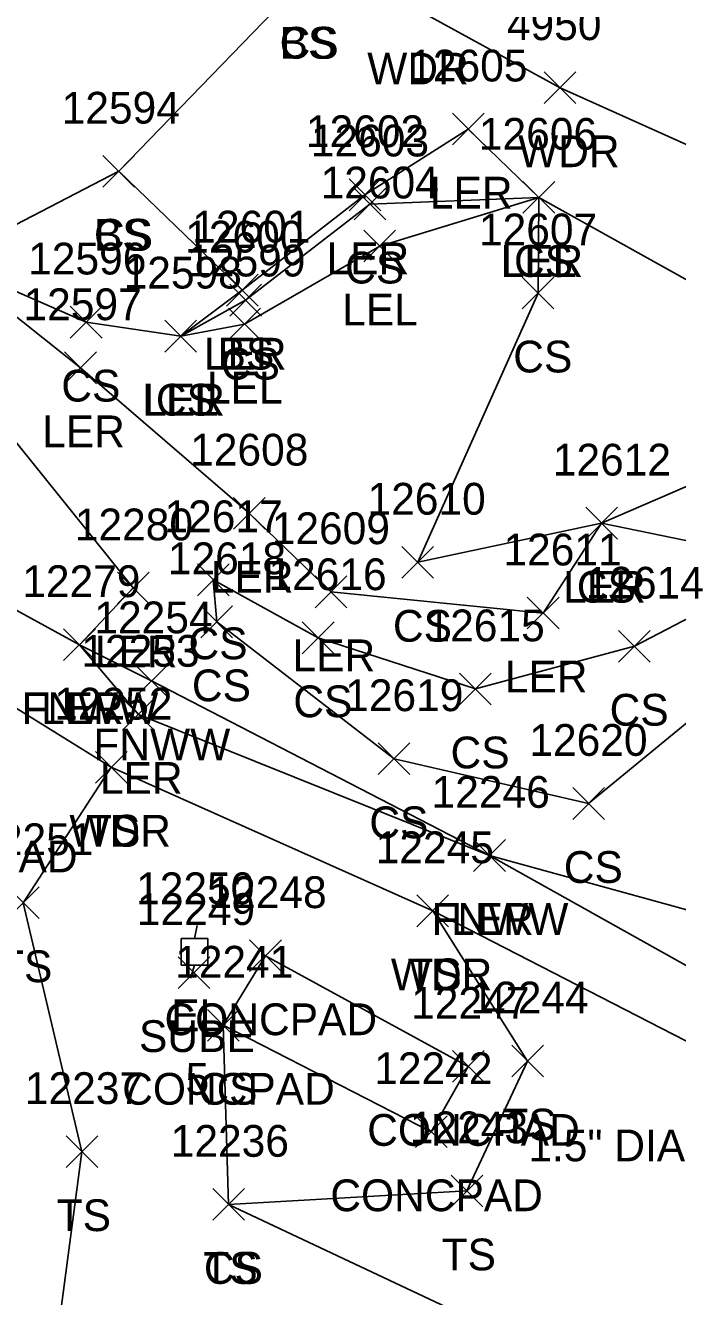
# Model space of a CAD drawing. Extents: x 1462089 to 1464015, y 730534 to 736144.
# Drawn here: x 1462437.7 to 1462478.7, y 731607.6 to 731687.6 of the extents above; entities that cross this region are included whole.
import ezdxf

# ---------------------------------------------------------------- set-up
doc = ezdxf.new("R2010")
doc.units = 0
for name, color, linetype in [('L_A', 7, 'Continuous'), ('L_I', 7, 'Continuous'), ('L_TIC', 7, 'Continuous'), ('LARO', 7, 'Continuous'), ('LAWA', 7, 'Continuous'), ('LELB', 7, 'Continuous'), ('LFNC', 7, 'Continuous'), ('LS', 7, 'Continuous'), ('M_C', 7, 'Continuous'), ('U_A', 7, 'Continuous'), ('U_C', 7, 'Continuous'), ('U_I', 7, 'Continuous'), ('U_TIC', 7, 'Continuous'), ('UEPT', 7, 'Continuous')]:
    doc.layers.add(name, color=color, linetype=linetype)

msp = doc.modelspace()

# ---------------------------------------------------------------- linework, layer by layer
at = {"layer": 'L_TIC'}
for points in [[(1462470.295, 731682.685), (1462472.295, 731684.685)], [(1462472.295, 731682.685), (1462470.295, 731684.685)], [(1462464.523, 731680.082), (1462466.523, 731682.082)], [(1462466.523, 731680.082), (1462464.523, 731682.082)], [(1462442.527, 731677.427), (1462444.527, 731679.427)], [(1462444.527, 731677.427), (1462442.527, 731679.427)], [(1462442.527, 731677.427), (1462444.527, 731679.427)], [(1462444.527, 731677.427), (1462442.527, 731679.427)], [(1462458.021, 731675.946), (1462460.021, 731677.946)], [(1462460.021, 731675.946), (1462458.021, 731677.946)], [(1462468.958, 731675.781), (1462470.958, 731677.781)], [(1462470.958, 731675.781), (1462468.958, 731677.781)], [(1462468.958, 731675.781), (1462470.958, 731677.781)], [(1462470.958, 731675.781), (1462468.958, 731677.781)], [(1462468.958, 731675.781), (1462470.958, 731677.781)], [(1462470.958, 731675.781), (1462468.958, 731677.781)], [(1462458.334, 731675.362), (1462460.334, 731677.362)], [(1462460.334, 731675.362), (1462458.334, 731677.362)], [(1462458.946, 731672.718), (1462460.946, 731674.718)], [(1462460.946, 731672.718), (1462458.946, 731674.718)], [(1462450.303, 731669.942), (1462452.303, 731671.942)], [(1462452.303, 731669.942), (1462450.303, 731671.942)], [(1462450.303, 731669.942), (1462452.303, 731671.942)], [(1462452.303, 731669.942), (1462450.303, 731671.942)], [(1462450.512, 731669.31), (1462452.512, 731671.31)], [(1462452.512, 731669.31), (1462450.512, 731671.31)], [(1462468.909, 731669.762), (1462470.909, 731671.762)], [(1462470.909, 731669.762), (1462468.909, 731671.762)], [(1462440.475, 731667.93), (1462442.475, 731669.93)], [(1462442.475, 731667.93), (1462440.475, 731669.93)], [(1462450.44, 731667.805), (1462452.44, 731669.805)], [(1462452.44, 731667.805), (1462450.44, 731669.805)], [(1462446.424, 731667.046), (1462448.424, 731669.046)], [(1462448.424, 731667.046), (1462446.424, 731669.046)], [(1462446.424, 731667.046), (1462448.424, 731669.046)], [(1462448.424, 731667.046), (1462446.424, 731669.046)], [(1462446.424, 731667.046), (1462448.424, 731669.046)], [(1462448.424, 731667.046), (1462446.424, 731669.046)], [(1462440.125, 731665.053), (1462442.125, 731667.053)], [(1462442.125, 731665.053), (1462440.125, 731667.053)], [(1462450.738, 731655.899), (1462452.738, 731657.899)], [(1462452.738, 731655.899), (1462450.738, 731657.899)], [(1462472.908, 731655.27), (1462474.908, 731657.27)], [(1462474.908, 731655.27), (1462472.908, 731657.27)], [(1462472.908, 731655.27), (1462474.908, 731657.27)], [(1462474.908, 731655.27), (1462472.908, 731657.27)], [(1462461.339, 731652.809), (1462463.339, 731654.809)], [(1462463.339, 731652.809), (1462461.339, 731654.809)], [(1462448.477, 731651.705), (1462450.477, 731653.705)], [(1462450.477, 731651.705), (1462448.477, 731653.705)], [(1462443.441, 731651.191), (1462445.441, 731653.191)], [(1462445.441, 731651.191), (1462443.441, 731653.191)], [(1462455.879, 731650.951), (1462457.879, 731652.951)], [(1462457.879, 731650.951), (1462455.879, 731652.951)], [(1462469.235, 731649.613), (1462471.235, 731651.613)], [(1462471.235, 731649.613), (1462469.235, 731651.613)], [(1462448.69, 731649.06), (1462450.69, 731651.06)], [(1462450.69, 731649.06), (1462448.69, 731651.06)], [(1462455.073, 731648.056), (1462457.073, 731650.056)], [(1462457.073, 731648.056), (1462455.073, 731650.056)], [(1462440.056, 731647.619), (1462442.056, 731649.619)], [(1462442.056, 731647.619), (1462440.056, 731649.619)], [(1462440.056, 731647.619), (1462442.056, 731649.619)], [(1462442.056, 731647.619), (1462440.056, 731649.619)], [(1462474.973, 731647.523), (1462476.973, 731649.523)], [(1462476.973, 731647.523), (1462474.973, 731649.523)], [(1462444.585, 731645.339), (1462446.585, 731647.339)], [(1462446.585, 731645.339), (1462444.585, 731647.339)], [(1462464.965, 731644.835), (1462466.965, 731646.835)], [(1462466.965, 731644.835), (1462464.965, 731646.835)], [(1462443.766, 731643.234), (1462445.766, 731645.234)], [(1462445.766, 731643.234), (1462443.766, 731645.234)], [(1462442.061, 731639.907), (1462444.061, 731641.907)], [(1462444.061, 731639.907), (1462442.061, 731641.907)], [(1462442.061, 731639.907), (1462444.061, 731641.907)], [(1462444.061, 731639.907), (1462442.061, 731641.907)], [(1462459.853, 731640.439), (1462461.853, 731642.439)], [(1462461.853, 731640.439), (1462459.853, 731642.439)], [(1462472.09, 731637.624), (1462474.09, 731639.624)], [(1462474.09, 731637.624), (1462472.09, 731639.624)], [(1462465.858, 731634.352), (1462467.858, 731636.352)], [(1462467.858, 731634.352), (1462465.858, 731636.352)], [(1462465.858, 731634.352), (1462467.858, 731636.352)], [(1462467.858, 731634.352), (1462465.858, 731636.352)], [(1462436.524, 731631.374), (1462438.524, 731633.374)], [(1462438.524, 731631.374), (1462436.524, 731633.374)], [(1462462.284, 731630.864), (1462464.284, 731632.864)], [(1462464.284, 731630.864), (1462462.284, 731632.864)], [(1462462.284, 731630.864), (1462464.284, 731632.864)], [(1462464.284, 731630.864), (1462462.284, 731632.864)], [(1462451.763, 731628.038), (1462453.763, 731630.038)], [(1462453.763, 731628.038), (1462451.763, 731630.038)], [(1462451.763, 731628.038), (1462453.763, 731630.038)], [(1462453.763, 731628.038), (1462451.763, 731630.038)], [(1462449.102, 731623.659), (1462451.102, 731625.659)], [(1462451.102, 731623.659), (1462449.102, 731625.659)], [(1462449.102, 731623.659), (1462451.102, 731625.659)], [(1462451.102, 731623.659), (1462449.102, 731625.659)], [(1462449.102, 731623.659), (1462451.102, 731625.659)], [(1462451.102, 731623.659), (1462449.102, 731625.659)], [(1462468.252, 731621.408), (1462470.252, 731623.408)], [(1462470.252, 731621.408), (1462468.252, 731623.408)], [(1462464.518, 731621.072), (1462466.518, 731623.072)], [(1462466.518, 731621.072), (1462464.518, 731623.072)], [(1462462.195, 731616.956), (1462464.195, 731618.956)], [(1462464.195, 731616.956), (1462462.195, 731618.956)], [(1462440.213, 731615.703), (1462442.213, 731617.703)], [(1462442.213, 731615.703), (1462440.213, 731617.703)], [(1462464.435, 731613.232), (1462466.435, 731615.232)], [(1462466.435, 731613.232), (1462464.435, 731615.232)], [(1462449.444, 731612.383), (1462451.444, 731614.383)], [(1462451.444, 731612.383), (1462449.444, 731614.383)], [(1462449.444, 731612.383), (1462451.444, 731614.383)], [(1462451.444, 731612.383), (1462449.444, 731614.383)]]:
    msp.add_lwpolyline(points, dxfattribs=at)
at = {"layer": 'LARO'}
for points in [[(1462447.424, 731668.046), (1462451.303, 731670.942), (1462459.021, 731676.946), (1462465.523, 731681.082), (1462469.958, 731676.781)], [(1462531.429, 731612.297), (1462506.669, 731620.754), (1462488.794, 731629.315), (1462466.858, 731635.352), (1462444.766, 731644.234), (1462441.056, 731648.619), (1462444.441, 731652.191), (1462428.639, 731671.832), (1462423.479, 731679.306)], [(1462447.424, 731668.046), (1462451.44, 731668.805), (1462459.946, 731673.718), (1462469.958, 731676.781), (1462492.399, 731664.265), (1462497.273, 731662.923), (1462503.154, 731653.707), (1462512.101, 731642.927)], [(1462432.638, 731672.782), (1462441.125, 731666.053), (1462451.738, 731656.899), (1462456.879, 731651.951), (1462470.235, 731650.613), (1462473.908, 731656.27), (1462492.399, 731664.265)]]:
    msp.add_lwpolyline(points, dxfattribs=at)
at = {"layer": 'LAWA'}
for points in [[(1462353.486, 731759.008), (1462368.091, 731753.052), (1462369.061, 731740.918), (1462384.402, 731732.963), (1462402.803, 731736.533), (1462419.775, 731723.669), (1462429.629, 731717.395), (1462437.688, 731715.11), (1462449.892, 731706.469), (1462461.801, 731688.892), (1462471.295, 731683.685), (1462488.007, 731676.157), (1462499.088, 731668.041), (1462511.531, 731650.799), (1462524.054, 731638.685), (1462541.013, 731619.326), (1462554.07, 731597.956), (1462563.813, 731586.287), (1462560.655, 731583.026), (1462552.367, 731581.915), (1462545.438, 731587.026), (1462537.068, 731601.683)], [(1462529.306, 731609.09), (1462503.687, 731615.303), (1462482.961, 731621.756), (1462463.284, 731631.864), (1462443.061, 731640.907), (1462419.395, 731655.593), (1462381.114, 731680.146), (1462355.304, 731693.116), (1462311.252, 731715.6), (1462266.509, 731744.615)]]:
    msp.add_lwpolyline(points, dxfattribs=at)
at = {"layer": 'LELB'}
for points in [[(1462455.209, 731690.515), (1462443.527, 731678.427), (1462451.303, 731670.942)], [(1462443.527, 731678.427), (1462432.638, 731672.782), (1462441.475, 731668.93), (1462447.424, 731668.046), (1462451.512, 731670.31), (1462459.334, 731676.362), (1462469.958, 731676.781), (1462469.909, 731670.762), (1462462.339, 731653.809), (1462473.908, 731656.27), (1462486.04, 731653.776), (1462475.973, 731648.523), (1462465.965, 731645.835), (1462456.073, 731649.056), (1462449.477, 731652.705), (1462449.69, 731650.06), (1462460.853, 731641.439), (1462473.09, 731638.624), (1462482.103, 731646.041), (1462489.381, 731643.008), (1462502.888, 731633.863), (1462509.927, 731627.255)], [(1462397.877, 731504.846), (1462420.238, 731538.393), (1462435.674, 731574.943), (1462441.213, 731616.703), (1462437.524, 731632.374), (1462443.061, 731640.907)], [(1462450.444, 731613.383), (1462465.435, 731614.232), (1462469.252, 731622.408), (1462463.284, 731631.864)], [(1462485.976, 731369.759), (1462496.617, 731406.25), (1462504.749, 731449.66), (1462520.791, 731495.659), (1462536.556, 731542.788), (1462536.235, 731566.321), (1462513.747, 731591.256), (1462486.764, 731604.845), (1462473.899, 731602.315), (1462450.444, 731613.383), (1462450.102, 731624.659)]]:
    msp.add_lwpolyline(points, dxfattribs=at)
at = {"layer": 'LFNC'}
msp.add_lwpolyline([(1462485.036, 731625.171), (1462466.858, 731635.352), (1462445.585, 731646.339), (1462441.056, 731648.619), (1462421.589, 731659.284), (1462381.961, 731681.831), (1462356.446, 731694.741), (1462314.517, 731717.791), (1462306.112, 731724.85), (1462296.544, 731731.795), (1462293.532, 731734.468), (1462267.49, 731747.493), (1462237.872, 731764.558), (1462196.318, 731787.421), (1462159.846, 731807.266), (1462122.393, 731829.297), (1462092.333, 731845.638)], dxfattribs=at)
at = {"layer": 'LS'}
for points in [[(1462450.102, 731624.659), (1462463.195, 731617.956), (1462465.518, 731622.072), (1462452.763, 731629.038)], [(1462450.102, 731624.659), (1462452.763, 731629.038)]]:
    msp.add_lwpolyline(points, dxfattribs=at)
at = {"layer": 'U_TIC'}
for points in [[(1462447.267, 731626.977), (1462449.267, 731628.977)], [(1462449.267, 731626.977), (1462447.267, 731628.977)]]:
    msp.add_lwpolyline(points, dxfattribs=at)
at = {"layer": 'UEPT'}
for p, q in [((1462448.464, 731630.951), (1462448.297, 731630.117)), ((1462447.464, 731628.451), (1462447.464, 731630.117)), ((1462447.464, 731630.117), (1462449.131, 731630.117)), ((1462449.131, 731630.117), (1462449.131, 731628.451)), ((1462448.297, 731629.284), (1462448.297, 731629.284)), ((1462449.131, 731628.451), (1462447.464, 731628.451)), ((1462448.047, 731627.617), (1462448.297, 731628.451))]:
    msp.add_line(p, q, dxfattribs=at)

# ---------------------------------------------------------------- texts
at = {"layer": 'L_A'}
for s, p in [('CS', (1462453.65, 731685.515)), ('BS', (1462453.65, 731685.515)), ('WDR', (1462459.163, 731683.892)), ('WDR', (1462468.657, 731678.685)), ('LER', (1462463.106, 731676.082)), ('CS', (1462441.968, 731673.427)), ('BS', (1462441.968, 731673.427)), ('LER', (1462456.603, 731671.946)), ('LER', (1462467.541, 731671.781)), ('LEL', (1462467.596, 731671.781)), ('CS', (1462468.399, 731671.781)), ('CS', (1462457.775, 731671.362)), ('LEL', (1462457.584, 731668.718)), ('LER', (1462448.886, 731665.942)), ('BS', (1462449.744, 731665.942)), ('CS', (1462449.953, 731665.31)), ('CS', (1462468.35, 731665.762)), ('CS', (1462439.916, 731663.93)), ('LEL', (1462449.078, 731663.805)), ('LER', (1462445.007, 731663.046)), ('LEL', (1462445.062, 731663.046)), ('CS', (1462445.865, 731663.046)), ('LER', (1462438.708, 731661.053)), ('LER', (1462449.321, 731651.899)), ('LER', (1462471.491, 731651.27)), ('CS', (1462472.349, 731651.27)), ('CS', (1462460.78, 731648.809)), ('CS', (1462447.918, 731647.705)), ('LER', (1462442.023, 731647.191)), ('LER', (1462454.462, 731646.951)), ('LER', (1462467.818, 731645.613)), ('CS', (1462448.131, 731645.06)), ('CS', (1462454.514, 731644.056)), ('FNWW', (1462437.402, 731643.619)), ('LER', (1462438.639, 731643.619)), ('CS', (1462474.414, 731643.523)), ('FNWW', (1462441.932, 731641.339)), ('CS', (1462464.406, 731640.835)), ('LER', (1462442.348, 731639.234)), ('WDR', (1462440.423, 731635.907)), ('TS', (1462441.471, 731635.907)), ('CS', (1462459.294, 731636.439)), ('CONCPAD', (1462427.564, 731634.289)), ('CONCPAD', (1462427.564, 731634.289)), ('CS', (1462471.531, 731633.624)), ('FNWW', (1462463.204, 731630.352)), ('LER', (1462464.44, 731630.352)), ('TS', (1462435.933, 731627.374)), ('TS', (1462461.694, 731626.864)), ('WDR', (1462460.647, 731626.864)), ('CONCPAD', (1462446.409, 731624.038)), ('CONCPAD', (1462446.409, 731624.038)), ('CONCPAD', (1462443.747, 731619.659)), ('CONCPAD', (1462443.747, 731619.659)), ('CS', (1462448.543, 731619.659)), ('TS', (1462467.661, 731617.408)), ('CONCPAD', (1462459.163, 731617.072)), ('CONCPAD', (1462456.841, 731612.956)), ('TS', (1462439.622, 731611.703)), ('TS', (1462463.844, 731609.232)), ('TS', (1462448.854, 731608.383)), ('CS', (1462448.885, 731608.383))]:
    msp.add_text(s, height=2, dxfattribs=at).set_placement(p)
at = {"layer": 'L_I'}
for s, p in [('4950', (1462467.949, 731686.685)), ('12605', (1462461.806, 731684.082)), ('12594', (1462439.936, 731681.427)), ('12594', (1462439.936, 731681.427)), ('12602', (1462455.304, 731679.946)), ('12606', (1462466.187, 731679.781)), ('12606', (1462466.187, 731679.781)), ('12606', (1462466.187, 731679.781)), ('12603', (1462455.617, 731679.362)), ('12604', (1462456.23, 731676.718)), ('12600', (1462447.709, 731673.31)), ('12601', (1462448.153, 731673.942)), ('12601', (1462448.153, 731673.942)), ('12607', (1462466.192, 731673.762)), ('12596', (1462437.829, 731671.93)), ('12599', (1462447.842, 731671.805)), ('12598', (1462443.834, 731671.046)), ('12598', (1462443.834, 731671.046)), ('12598', (1462443.834, 731671.046)), ('12597', (1462437.535, 731669.053)), ('12608', (1462448.022, 731659.899)), ('12612', (1462470.838, 731659.27)), ('12612', (1462470.838, 731659.27)), ('12610', (1462459.182, 731656.809)), ('12617', (1462446.406, 731655.705)), ('12280', (1462440.764, 731655.191)), ('12609', (1462453.155, 731654.951)), ('12611', (1462467.731, 731653.613)), ('12618', (1462446.62, 731653.06)), ('12616', (1462452.947, 731652.056)), ('12279', (1462437.458, 731651.619)), ('12279', (1462437.458, 731651.619)), ('12614', (1462472.902, 731651.523)), ('12254', (1462441.995, 731649.339)), ('12615', (1462462.894, 731648.835)), ('12253', (1462441.175, 731647.234)), ('12252', (1462439.471, 731643.907)), ('12252', (1462439.471, 731643.907)), ('12619', (1462457.775, 731644.439)), ('12620', (1462469.365, 731641.624)), ('12246', (1462463.212, 731638.352)), ('12246', (1462463.212, 731638.352)), ('12251', (1462434.5, 731635.374)), ('12245', (1462459.694, 731634.864)), ('12245', (1462459.694, 731634.864)), ('12248', (1462449.173, 731632.038)), ('12248', (1462449.173, 731632.038)), ('12241', (1462447.078, 731627.659)), ('12241', (1462447.078, 731627.659)), ('12241', (1462447.078, 731627.659)), ('12244', (1462465.661, 731625.408)), ('12247', (1462461.927, 731625.072)), ('12242', (1462459.605, 731620.956)), ('12237', (1462437.622, 731619.703)), ('12243', (1462461.845, 731617.232)), ('12236', (1462446.799, 731616.383)), ('12236', (1462446.799, 731616.383))]:
    msp.add_text(s, height=2, dxfattribs=at).set_placement(p)
at = {"layer": 'M_C'}
msp.add_text('1.5" DIAMETER 9" ABG', height=2, dxfattribs=at).set_placement((1462469.297, 731616.098))
at = {"layer": 'U_A'}
for s, p in [('EL', (1462446.833, 731624.284)), ('SUBE', (1462444.803, 731622.977))]:
    msp.add_text(s, height=2, dxfattribs=at).set_placement(p)
at = {"layer": 'U_C'}
msp.add_text('5', height=2, dxfattribs=at).set_placement((1462447.731, 731620.284))
at = {"layer": 'U_I'}
for s, p in [('12250', (1462444.621, 731632.284)), ('12249', (1462444.669, 731630.977))]:
    msp.add_text(s, height=2, dxfattribs=at).set_placement(p)

doc.saveas('drawing.dxf')
